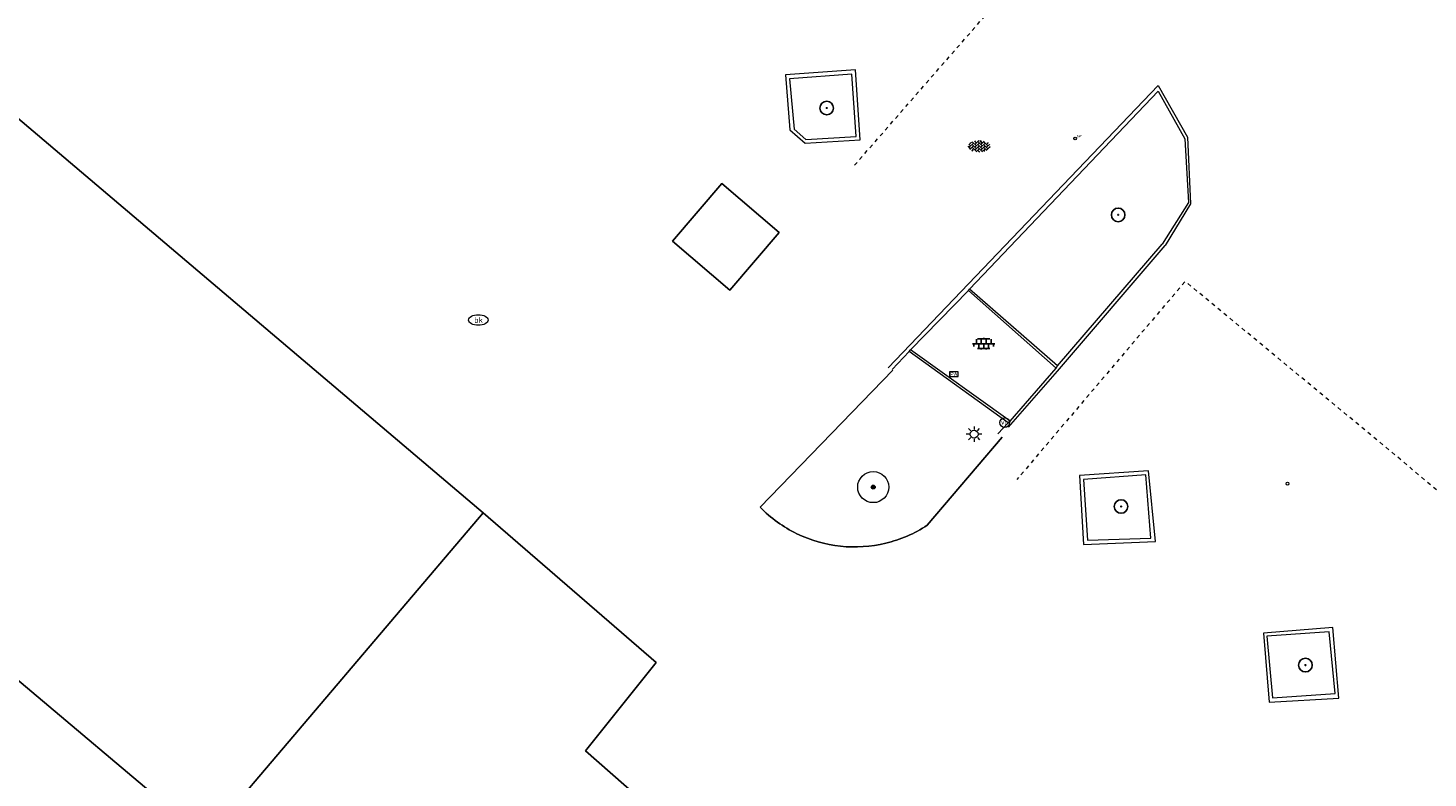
# Model space of a CAD drawing. Header units: metres. Extents: x 187916 to 189411, y 333285 to 334910.
# Tile 291 of 348: x 188938 to 188974, y 333987 to 334006. Entities that reach past the tile are written whole.
import ezdxf
from ezdxf.enums import TextEntityAlignment as Align

# ---------------------------------------------------------------- set-up
doc = ezdxf.new("R2010")
doc.units = ezdxf.units.M
doc.linetypes.add('DASHED2', pattern=[0.375, 0.25, -0.125])
for name, color, linetype, lineweight in [('B-ME-AL-MARKER-S', 253, 'Continuous', 9), ('B-ME-AL-MEETNETWERK_VASTPUNT-S', 253, 'Continuous', 9), ('B-ME-GR-BOOM-S', 253, 'Continuous', 25), ('B-ME-IE-MEUBILAIR_WEGMEUBILAIR-S', 253, 'Continuous', 18), ('B-ME-OG-TERREIN_CULTUURSCHEIDING-G', 253, 'DASHED2', 18), ('B-ME-VH-KANTOPSLUITING_ACHTERKANTBAND-G', 253, 'Continuous', 18), ('B-ME-VH-VERHARDING_BETONSTRAATSTEEN-G', 253, 'Continuous', 18), ('B-ME-VH-VERHARDING_BETONSTRAATSTEEN-S', 253, 'Continuous', 25), ('B-ME-VH-VERHARDING_TEGEL-G', 253, 'Continuous', 18), ('B-ME-VH-VERHARDING_TEGEL-S', 253, 'Continuous', 25), ('B-WE-GR-BEPLANTING_CULTUUR_HEESTERS-GV', 253, 'Continuous', 15), ('B-WE-GR-BOOM-S', 253, 'Continuous', 15), ('B-WE-IE-MEUBILAIR-S', 253, 'Continuous', 15), ('B-WE-OG-BEBOUWING-GV', 253, 'Continuous', 15), ('B-WE-OG-TERREIN_ERF-GV', 253, 'Continuous', 15), ('B-WE-VH-GESLOTENVERHARDING-GV', 253, 'Continuous', 15), ('B-WE-VH-OPENVERHARDING_BETONSTRAATSTEEN-GV', 253, 'Continuous', 15)]:
    doc.layers.add(name, color=color, linetype=linetype, lineweight=lineweight)
doc.styles.add('NLCS-ISO', font='NLCS-ISO.ttf')

# ---------------------------------------------------------------- blocks, each defined once
blk = doc.blocks.new('SIE-MEUBILAIR_PAAL_LICHTMAST-SO')
for points in [[(-0.62, 0), (-1, 0)], [(-0.71, 0.71), (-0.44, 0.44)], [(0, 1), (0, 0.62)], [(0.44, 0.44), (0.71, 0.71)], [(1, 0), (0.62, 0)], [(-0.71, -0.71), (-0.44, -0.44)], [(0, -0.62), (0, -1)], [(0.44, -0.44), (0.71, -0.71)]]:
    blk.add_lwpolyline(points)
blk.add_circle((0, 0), 0.5)
blk = doc.blocks.new('SIE-MEUBILAIR_PUT_BRANDKRAAN-SO')
blk.add_ellipse((0, 0), major_axis=(1.25, 0), ratio=0.54)
at = {"style": 'NLCS-ISO'}
blk.add_text('bk', height=0.75, dxfattribs=at).set_placement((0.03, 0), align=Align.MIDDLE_CENTER)
blk = doc.blocks.new('SGR-BOOM_GBKN-SO')
at = {"linetype": 'ByBlock', "lineweight": 18}
h = blk.add_hatch(color=0, dxfattribs=at)
h.dxf.hatch_style = 1
edge = h.paths.add_edge_path()
edge.add_arc((0, 0), 0.25, 0, 360)
at = {"color": 0, "linetype": 'ByBlock', "lineweight": 18}
for radius in [2, 0.25]:
    blk.add_circle((0, 0), radius, dxfattribs=at)
at = {"color": 0, "linetype": 'ByBlock', "lineweight": 18, "style": 'NLCS-ISO'}
blk.add_attdef('SOORT', (2.5, 0), '', height=1.5, dxfattribs=at)
blk = doc.blocks.new('SME-MEETNETWERK_VASTPUNT_GEMETEN_MET_GNSS-SO')
at = {"color": 0, "linetype": 'Continuous'}
blk.add_circle((0, 0), 1.5, dxfattribs=at)
at = {"style": 'NLCS-ISO'}
blk.add_text('GV', height=2.5, dxfattribs=at).set_placement((1.9, 1.5))
at = {"style": 'NLCS-ISO', "oblique": 18.5}
blk.add_text('P', height=2.5, dxfattribs=at).set_placement((4.7, 1.6))
at = {"style": 'NLCS-ISO'}
blk.add_attdef('NR', text='', height=2.5, dxfattribs=at).set_placement((2.1, -1.5), align=Align.TOP_LEFT)
blk = doc.blocks.new('SAL-MARKER-SO')
blk.add_circle((0, 0), 0.1)
blk = doc.blocks.new('SVH-TEGEL_300X300_DUN_LINT_KL-SO')
for p, q in [((-2.25, 1.36), (-2.25, 0)), ((-1.9, 1.5), (1.9, 1.5)), ((-1.5, 1.62), (-1.5, 1.5)), ((-0.75, 1.5), (-0.75, 0)), ((0, 1.81), (0, 1.5)), ((0, 0), (0, -1.5)), ((0.75, 1.5), (0.75, 0)), ((1.5, 1.62), (1.5, 1.5)), ((2.25, 1.36), (2.25, 0)), ((-3.39, 0), (3.39, 0)), ((-3, 0), (-3, -0.85)), ((-1.9, -1.5), (1.9, -1.5)), ((-1.5, 0), (-1.5, -1.5)), ((-0.75, -1.5), (-0.75, -1.77)), ((0.75, -1.5), (0.75, -1.77)), ((1.5, 0), (1.5, -1.5)), ((3, 0), (3, -0.85))]:
    blk.add_line(p, q)
blk = doc.blocks.new('SIE-WEG_PAAL_VERKEERSBORD-SO')
at = {"color": 0, "linetype": 'ByBlock', "lineweight": 18}
blk.add_circle((0, 0), 1.5, dxfattribs=at)
at = {"color": 0, "linetype": 'ByBlock', "lineweight": 18, "style": 'NLCS-ISO'}
blk.add_text('vb', height=1.5, dxfattribs=at).set_placement((0, 0.13), align=Align.MIDDLE_CENTER)
blk = doc.blocks.new('SIE-WEG_PARKEERAUTOMAAT')
at = {"flags": 128}
blk.add_lwpolyline([(-0.4, -0.219), (0.4, -0.219), (0.4, 0.219), (-0.4, 0.219)], close=True, dxfattribs=at)
at = {"style": 'NLCS-ISO'}
blk.add_text('PA', height=0.35, dxfattribs=at).set_placement((0, 0), align=Align.MIDDLE_CENTER)
blk = doc.blocks.new('SGR-BOOM_01')
at = {"ltscale": 0.1}
h = blk.add_hatch(color=256, dxfattribs=at)
edge = h.paths.add_edge_path()
edge.add_arc((0, 0), 0.15, 0, 360)
for radius in [2.5, 0.045]:
    blk.add_circle((0, 0), radius)
blk.add_circle((0, 0), 0.15, dxfattribs=at)
blk = doc.blocks.new('SVH-BSS_KEIFORMAAT_KEPER-SO')
at = {"ltscale": 0.1}
for p, q in [((-5.34, 0.88), (-4.45, 0)), ((-5.2, 0.74), (-4.03, 1.91)), ((-5.2, -0.74), (-2.97, 1.48)), ((-4.81, -1.84), (-2.97, 0)), ((-4.56, 1.6), (-4.45, 1.48)), ((-3.71, 0.74), (-1.48, -1.48)), ((-3.6, 2.11), (-1.48, 0)), ((-2.48, 2.48), (-1.48, 1.48)), ((-2.23, 0.74), (-0.21, 2.76)), ((-2.23, 2.23), (-1.85, 2.61)), ((-2.23, -0.74), (0, 1.48)), ((-2.23, -2.23), (0, 0)), ((-0.74, 2.23), (1.48, 0)), ((-0.74, 0.74), (1.48, -1.48)), ((0.22, 2.75), (1.48, 1.48)), ((0.74, 2.23), (1.2, 2.68)), ((0.74, 0.74), (2.45, 2.45)), ((0.74, -0.74), (2.97, 1.48)), ((0.74, -2.23), (2.97, 0)), ((2.23, 2.23), (4.45, 0)), ((2.23, 0.74), (4.45, -1.48)), ((3.71, 0.74), (4.5, 1.53)), ((3.71, -0.74), (5.25, 0.79)), ((4.22, 1.72), (4.45, 1.48)), ((5.2, 0.74), (5.39, 0.55)), ((-5.73, -0.2), (-4.45, -1.48)), ((-3.89, -2.41), (-2.97, -1.48)), ((-3.71, -0.74), (-1.48, -2.97)), ((-3.71, -2.23), (-3.27, -2.67)), ((-1.59, -3.08), (0, -1.48)), ((-0.74, -0.74), (1.48, -2.97)), ((-0.74, -2.23), (0.21, -3.18)), ((-0.22, -3.19), (0, -2.97)), ((1.36, -3.09), (2.97, -1.48)), ((2.23, -0.74), (3.84, -2.36)), ((2.23, -2.23), (2.78, -2.78)), ((3.71, -2.23), (5.57, -0.37)), ((5.2, -0.74), (5.41, -0.95))]:
    blk.add_line(p, q, dxfattribs=at)
at = {"style": 'NLCS-ISO'}
blk.add_attdef('FORMAAT', text='', height=1.8, dxfattribs=at).set_placement((-5.83, -0.22), align=Align.MIDDLE_RIGHT)
blk.add_attdef('KLEUR', text='', height=1.8, dxfattribs=at).set_placement((5.82, -0.22), align=Align.MIDDLE_LEFT)
at = {"style": 'NLCS-ISO', "flags": 1}
blk.add_attdef('FUNCTIE', text='', height=1.8, dxfattribs=at).set_placement((0.12, -3.58), align=Align.MIDDLE_CENTER)
blk = doc.blocks.new('DTM')
at = {"layer": 'B-ME-OG-TERREIN_CULTUURSCHEIDING-G', "ltscale": 0.2, "flags": 128}
for points in [[(188958.929, 334002.91), (188963.004, 334007.583), (188955.939, 334013.734), (188950.589, 334018.475), (188940.078, 334027.227), (188936.688, 334030.042), (188931.951, 334024.365)], [(188994.048, 333970.005), (188997.762, 333974.219), (188992.489, 333978.699), (188985.87, 333984.358), (188978.632, 333990.525), (188972.942, 333995.356), (188967.419, 333999.925), (188963.097, 333994.833)]]:
    blk.add_lwpolyline(points, dxfattribs=at)
at = {"layer": 'B-ME-VH-KANTOPSLUITING_ACHTERKANTBAND-G', "ltscale": 0.2, "flags": 128}
for points in [[(188958.967, 334003.647), (188958.856, 334005.255), (188957.258, 334005.135), (188957.378, 334003.843), (188957.679, 334003.576), (188958.967, 334003.647)], [(188959.896, 333997.659), (188960.334, 333998.123), (188960.367, 333998.166), (188961.855, 333999.693), (188961.881, 333999.724), (188966.723, 334004.817), (188967.408, 334003.587), (188967.504, 334001.952), (188966.827, 334000.882)], [(188962.61, 333996.013), (188962.871, 333996.288), (188962.927, 333996.335), (188964.103, 333997.695), (188964.139, 333997.753), (188966.827, 334000.882)], [(188964.139, 333997.753), (188961.881, 333999.724)], [(188962.871, 333996.288), (188960.334, 333998.123)], [(188966.536, 333993.33), (188966.408, 333994.952), (188964.809, 333994.838), (188964.913, 333993.272), (188966.536, 333993.33)], [(188971.273, 333989.332), (188971.116, 333990.917), (188969.516, 333990.811), (188969.666, 333989.227)], [(188969.666, 333989.227), (188971.273, 333989.332)]]:
    blk.add_lwpolyline(points, dxfattribs=at)
at = {"layer": 'B-ME-VH-VERHARDING_BETONSTRAATSTEEN-G', "ltscale": 0.2, "flags": 128}
for points in [[(188959.074, 334003.565), (188958.955, 334005.361), (188957.155, 334005.233), (188957.27, 334003.821), (188957.665, 334003.475), (188959.074, 334003.565)], [(188959.794, 333997.703), (188966.726, 334004.957), (188967.481, 334003.632), (188967.555, 334001.92), (188966.909, 334000.851)], [(188962.882, 333996.182), (188964.141, 333997.622), (188966.909, 334000.851)], [(188966.655, 333993.241), (188966.475, 333995.055), (188964.71, 333994.936), (188964.811, 333993.164), (188966.655, 333993.241)], [(188971.366, 333989.214), (188971.214, 333991.035), (188969.431, 333990.89), (188969.573, 333989.113)], [(188969.573, 333989.113), (188971.366, 333989.214)]]:
    blk.add_lwpolyline(points, dxfattribs=at)
at = {"layer": 'B-ME-VH-VERHARDING_TEGEL-G', "ltscale": 0.2, "flags": 128}
for points in [[(188964.103, 333997.695), (188961.855, 333999.693)], [(188962.927, 333996.335), (188960.367, 333998.166)]]:
    blk.add_lwpolyline(points, dxfattribs=at)
at = {"layer": 'B-WE-GR-BEPLANTING_CULTUUR_HEESTERS-GV', "ltscale": 0.2, "flags": 128}
for points in [[(188959.913, 333997.643), (188956.505, 333994.122)], [(188960.797, 333993.659), (188962.72, 333995.919)]]:
    blk.add_lwpolyline(points, dxfattribs=at)
for points in [[(188956.505, 333994.122, 0.086328), (188957.449, 333993.442)], [(188959.729, 333993.196, 0.085394), (188960.797, 333993.659)], [(188957.449, 333993.442, 0.086489), (188958.568, 333993.121)], [(188958.568, 333993.121, 0.085305), (188959.729, 333993.196)]]:
    blk.add_lwpolyline(points, format="xyb", dxfattribs=at)
at = {"layer": 'B-WE-OG-BEBOUWING-GV', "ltscale": 0.2, "flags": 128}
blk.add_lwpolyline([(188929.118, 333996.832), (188934.412, 333992.366), (188933.195, 333990.939), (188935.499, 333988.998), (188936.649, 333990.344), (188942.281, 333985.597), (188949.392, 333993.978), (188936.195, 334005.174)], close=True, dxfattribs=at)
at = {"layer": 'B-WE-OG-TERREIN_ERF-GV', "ltscale": 0.2, "flags": 128}
blk.add_lwpolyline([(188980.406, 333958.329), (188979.506, 333957.271), (188980.037, 333956.816), (188979.183, 333955.811), (188978.65, 333956.265), (188975.96, 333953.087), (188970.434, 333957.764), (188969.246, 333956.362), (188966.926, 333958.331), (188968.132, 333959.755), (188962.804, 333964.268), (188957.476, 333968.781), (188956.296, 333967.396), (188954.002, 333969.338), (188955.212, 333970.758), (188949.785, 333975.351), (188956.831, 333983.633), (188955.39, 333984.899), (188948.161, 333976.63), (188941.713, 333982.212), (188943.502, 333984.512), (188942.281, 333985.597), (188936.649, 333990.344)], dxfattribs=at)
blk.add_lwpolyline([(188949.392, 333993.978), (188942.281, 333985.597), (188943.502, 333984.512), (188941.713, 333982.212), (188948.161, 333976.63), (188955.39, 333984.899), (188952.019, 333987.86), (188953.836, 333990.131)], close=True, dxfattribs=at)
at = {"layer": 'B-WE-VH-GESLOTENVERHARDING-GV', "ltscale": 0.2, "flags": 128}
blk.add_lwpolyline([(188955.73, 333999.7), (188956.998, 334001.182), (188955.523, 334002.443), (188954.256, 334000.961)], close=True, dxfattribs=at)
at = {"layer": 'B-WE-VH-OPENVERHARDING_BETONSTRAATSTEEN-GV', "ltscale": 0.2, "flags": 128}
for points in [[(188928.906, 334031.736), (188918.663, 334020.059), (188922.263, 334016.994), (188923.216, 334016.185), (188936.195, 334005.174), (188949.392, 333993.978), (188953.836, 333990.131), (188952.019, 333987.86), (188955.39, 333984.899), (188956.831, 333983.633), (188968.451, 333973.746)], [(188956.505, 333994.122), (188959.913, 333997.643)], [(188962.72, 333995.919), (188960.797, 333993.659)]]:
    blk.add_lwpolyline(points, dxfattribs=at)
blk.add_lwpolyline([(188955.73, 333999.7), (188954.256, 334000.961), (188955.523, 334002.443), (188956.998, 334001.182)], close=True, dxfattribs=at)
for points in [[(188957.449, 333993.442, -0.086328), (188956.505, 333994.122)], [(188960.797, 333993.659, -0.085394), (188959.729, 333993.196)], [(188958.568, 333993.121, -0.086489), (188957.449, 333993.442)], [(188959.729, 333993.196, -0.085305), (188958.568, 333993.121)]]:
    blk.add_lwpolyline(points, format="xyb", dxfattribs=at)
at = {"layer": 'B-ME-AL-MARKER-S', "xscale": 0.3749999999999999, "yscale": 0.3749999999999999, "zscale": 0.3749999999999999}
blk.add_blockref('SAL-MARKER-SO', (188970.048, 333994.728), dxfattribs=at)
at = {"layer": 'B-ME-AL-MEETNETWERK_VASTPUNT-S', "xscale": 0.02251361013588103, "yscale": 0.02251361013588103, "zscale": 0.02251361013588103}
blk.add_blockref('SME-MEETNETWERK_VASTPUNT_GEMETEN_MET_GNSS-SO', (188964.591, 334003.599), dxfattribs=at)
at = {"layer": 'B-ME-GR-BOOM-S', "xscale": 0.07, "yscale": 0.07, "zscale": 0.07}
for p in [(188958.215, 334004.382), (188965.699, 334001.636), (188965.773, 333994.141), (188970.507, 333990.066)]:
    blk.add_blockref('SGR-BOOM_01', p, dxfattribs=at)
at = {"layer": 'B-ME-IE-MEUBILAIR_WEGMEUBILAIR-S'}
for name, p, xscale, yscale, zscale in [('SIE-WEG_PARKEERAUTOMAAT', (188961.479, 333997.543), 0.2853881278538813, 0.2853881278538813, 0.2853881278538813), ('SIE-WEG_PAAL_VERKEERSBORD-SO', (188962.787, 333996.298), 0.083, 0.083, 0.083)]:
    blk.add_blockref(name, p, dxfattribs=dict(at, xscale=xscale, yscale=yscale, zscale=zscale))
at = {"layer": 'B-ME-VH-VERHARDING_BETONSTRAATSTEEN-S', "xscale": 0.05, "yscale": 0.05, "zscale": 0.05}
blk.add_blockref('SVH-BSS_KEIFORMAAT_KEPER-SO', (188962.132, 334003.409), dxfattribs=at)
at = {"layer": 'B-ME-VH-VERHARDING_TEGEL-S', "xscale": 0.084, "yscale": 0.084, "zscale": 0.084}
blk.add_blockref('SVH-TEGEL_300X300_DUN_LINT_KL-SO', (188962.247, 333998.324), dxfattribs=at)
at = {"layer": 'B-WE-GR-BOOM-S', "xscale": 0.2, "yscale": 0.2, "zscale": 0.2}
blk.add_blockref('SGR-BOOM_GBKN-SO', (188959.41, 333994.64), dxfattribs=at)
at = {"layer": 'B-WE-IE-MEUBILAIR-S', "xscale": 0.2, "yscale": 0.2, "zscale": 0.2}
for name, p in [('SIE-MEUBILAIR_PUT_BRANDKRAAN-SO', (188949.269, 333998.934)), ('SIE-MEUBILAIR_PAAL_LICHTMAST-SO', (188962, 333996))]:
    blk.add_blockref(name, p, dxfattribs=at)

msp = doc.modelspace()

# ---------------------------------------------------------------- block references
msp.add_blockref('DTM', (0, 0))

doc.saveas('drawing.dxf')
